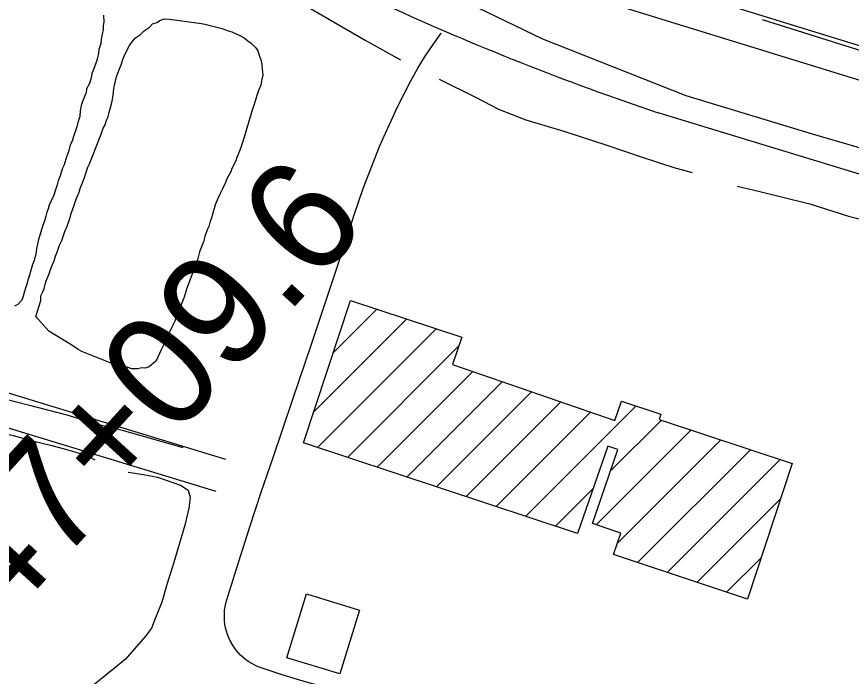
# Model space of a CAD drawing. Extents: x 3651524 to 3689615, y 505651 to 531377.
# Drawn here: x 3662711 to 3663457, y 512881 to 513471 of the extents above; entities that cross this region are included whole.
import ezdxf

# ---------------------------------------------------------------- set-up
doc = ezdxf.new("R2010")
doc.units = 0
for name, color, linetype in [('V-BLDG-OTLN', 7, 'Continuous'), ('V-FLOD-BASE', 7, 'Continuous'), ('V-LEVE-TOET', 7, 'Continuous'), ('V-ROAD-CNTR', 7, 'Continuous'), ('V-SURV-IDEN', 7, 'Continuous'), ('V-SURV-LINE', 7, 'Continuous'), ('V-TOPO-SHOR', 7, 'Continuous')]:
    doc.layers.add(name, color=color, linetype=linetype)

msp = doc.modelspace()

# ---------------------------------------------------------------- linework, layer by layer
at = {"layer": 'V-BLDG-OTLN'}
for p, q in [((3662994.177, 513170.164), (3663033.191, 513209.178)), ((3662976.731, 513117.362), (3663059.764, 513200.396)), ((3662980.234, 513085.51), (3663086.338, 513191.614)), ((3663006.813, 513076.733), (3663106.525, 513176.446)), ((3663033.392, 513067.957), (3663118.877, 513153.442)), ((3663059.971, 513059.181), (3663145.169, 513144.379)), ((3663086.55, 513050.404), (3663171.46, 513135.315)), ((3663113.129, 513041.628), (3663197.752, 513126.251)), ((3663166.287, 513024.075), (3663264.888, 513122.677)), ((3663139.708, 513032.852), (3663224.044, 513117.188)), ((3663241.869, 513064.302), (3663287.617, 513110.05)), ((3663229.322, 513016.4), (3663314.159, 513101.237)), ((3663248.107, 512999.829), (3663340.701, 513092.424)), ((3663266.279, 512982.647), (3663367.244, 513083.611)), ((3663292.812, 512973.824), (3663393.786, 513074.798)), ((3663192.866, 513015.299), (3663226.458, 513048.891)), ((3663319.345, 512965.001), (3663394.141, 513039.798)), ((3663345.877, 512956.178), (3663376.598, 512986.899))]:
    msp.add_line(p, q, dxfattribs=at)
for points in [[(3663212.609, 513008.78), (3662967.586, 513089.686), (3663009.64, 513216.961), (3663109.154, 513184.073), (3663100.751, 513159.691), (3663245.903, 513109.652), (3663251.892, 513127.026), (3663287.08, 513115.25), (3663285.581, 513110.726), (3663404.562, 513071.22), (3663364.37, 512950.029), (3663244.707, 512989.82), (3663251.21, 513008.965), (3663225.814, 513017.591), (3663248.555, 513083.755), (3663239.565, 513086.854)], [(3662970.277, 512954.834), (3663017.637, 512940.217), (3663000.233, 512883.15), (3662952.826, 512897.607)]]:
    msp.add_lwpolyline(points, close=True, dxfattribs=at)
at = {"layer": 'V-FLOD-BASE'}
msp.add_lwpolyline([(3663377.708, 513468.214), (3663456.221, 513443.315), (3663561.029, 513410.629), (3663674.533, 513375.09), (3663801.681, 513336.053), (3663905.503, 513304.52), (3664019.269, 513270.052), (3664125.947, 513237.196), (3664205.178, 513213.832)], dxfattribs=at)
at = {"layer": 'V-LEVE-TOET'}
msp.add_lwpolyline([(3662547.922, 513768.828), (3662629.152, 513730.909), (3662761.316, 513657.605), (3662893.897, 513590.091), (3663056.371, 513511.138), (3663181.348, 513450.714), (3663309.399, 513400.102), (3663422.23, 513365.896), (3663591.243, 513316.812), (3663775.885, 513258.894), (3663976.585, 513195.263), (3664150.943, 513145.759), (3664242.833, 513114.125), (3664315.989, 513088.196)], dxfattribs=at)
at = {"layer": 'V-ROAD-CNTR'}
for points in [[(3662927.003, 512889.644), (3662924.146, 512890.951), (3662921.379, 512892.435), (3662918.711, 512894.096), (3662916.155, 512895.923), (3662913.722, 512897.91), (3662911.42, 512900.048), (3662909.257, 512902.327), (3662907.248, 512904.742), (3662905.395, 512907.279), (3662903.707, 512909.929), (3662902.194, 512912.684), (3662900.858, 512915.527), (3662899.707, 512918.451), (3662898.745, 512921.441), (3662897.977, 512924.489), (3662897.403, 512927.577), (3662897.028, 512930.696), (3662896.854, 512933.834), (3662896.879, 512936.975), (3662897.106, 512940.109), (3662897.532, 512943.222), (3662898.159, 512946.302), (3662898.976, 512949.335), (3662899.99, 512952.309), (3662909.659, 512983.555), (3662919.614, 513014.713), (3662929.854, 513045.777), (3662940.376, 513076.747), (3662957.832, 513127.708), (3662975.068, 513178.744), (3662992.088, 513229.852), (3663008.888, 513281.033), (3663012.822, 513293.448), (3663016.968, 513305.796), (3663021.32, 513318.071), (3663025.88, 513330.269), (3663030.646, 513342.389), (3663035.619, 513354.427), (3663040.794, 513366.377), (3663046.172, 513378.239), (3663051.751, 513390.007), (3663057.526, 513401.679), (3663063.5, 513413.25), (3663069.671, 513424.717), (3663076.47, 513435.248), (3663083.497, 513445.623), (3663090.747, 513455.832)], [(3664834.627, 512910.803), (3664389.456, 513044.493), (3663732.502, 513248.187), (3663284.792, 513384.686)], [(3662375.366, 513234.536), (3662897.968, 513075.249)], [(3662365.02, 513206.326), (3662889.222, 513046.553)], [(3663003.26, 512867.734), (3662992.195, 512870.233), (3662981.181, 512872.945), (3662970.22, 512875.865), (3662959.318, 512878.998), (3662948.478, 512882.339), (3662937.706, 512885.888), (3662927.003, 512889.644)]]:
    msp.add_lwpolyline(points, dxfattribs=at)
msp.add_arc((3664067.862, 515718.706), 2461.879, 245.36095, 251.453264, dxfattribs=at)
at = {"layer": 'V-SURV-LINE'}
for points in [[(3663253.515, 513510.151), (3664371.349, 513165.761)], [(3664362.503, 513137.095), (3663244.669, 513481.485)]]:
    msp.add_lwpolyline(points, dxfattribs=at)
at = {"layer": 'V-TOPO-SHOR'}
for points in [[(3662678.562, 513625.658), (3662745.241, 513592.987), (3662776.633, 513578.165), (3662822.199, 513555.373), (3662871.648, 513532.044), (3662921.94, 513505.949), (3662973.906, 513477.92), (3663022.825, 513449.6), (3663054.223, 513432.018)], [(3662728.324, 513202.728), (3662732.711, 513216.998), (3662732.693, 513221.006), (3662734.456, 513224.578), (3662735.779, 513227.701), (3662736.652, 513231.269), (3662737.528, 513234.39), (3662740.17, 513240.636), (3662741.487, 513244.65), (3662743.248, 513249.113), (3662744.569, 513252.236), (3662745.884, 513256.697), (3662747.645, 513261.157), (3662749.403, 513266.511), (3662751.61, 513270.529), (3662754.244, 513278.557), (3662756.448, 513283.466), (3662758.643, 513290.157), (3662759.958, 513294.616), (3662762.153, 513301.306), (3662764.351, 513307.551), (3662766.993, 513313.797), (3662767.869, 513316.92), (3662769.19, 513320.043), (3662770.952, 513324.504), (3662772.273, 513327.627), (3662773.147, 513330.75), (3662774.904, 513336.102), (3662776.225, 513339.225), (3662786.791, 513365.55), (3662788.546, 513370.904), (3662790.313, 513374.029), (3662791.63, 513378.043), (3662792.951, 513381.166), (3662793.824, 513385.178), (3662794.698, 513388.299), (3662796.449, 513394.988), (3662797.315, 513400.335), (3662798.178, 513406.129), (3662798.608, 513409.695), (3662799.482, 513412.816), (3662800.355, 513416.828), (3662802.554, 513422.628), (3662804.758, 513427.537), (3662806.071, 513432.442), (3662807.832, 513436.902), (3662809.597, 513440.03), (3662811.803, 513444.492), (3662814.459, 513448.068), (3662817.56, 513451.646), (3662821.998, 513454.783), (3662825.101, 513457.915), (3662829.539, 513461.052), (3662832.641, 513464.186), (3662836.643, 513465.54), (3662839.752, 513467.336), (3662843.309, 513468.689), (3662847.764, 513468.263), (3662876.284, 513464.391), (3662879.403, 513463.958), (3662882.971, 513463.084), (3662895.009, 513460.024), (3662899.47, 513458.263), (3662903.486, 513456.946), (3662907.502, 513455.185)], [(3662788.964, 513471.997), (3662788.992, 513465.763), (3662788.56, 513462.642), (3662788.579, 513459.08), (3662787.706, 513455.068), (3662786.838, 513450.61), (3662786.41, 513446.6), (3662784.655, 513441.248), (3662784.223, 513438.127), (3662783.352, 513433.671), (3662782.478, 513430.549)], [(3662907.502, 513455.185), (3662910.625, 513453.864), (3662914.643, 513451.654), (3662917.773, 513448.998), (3662920.902, 513446.786), (3662924.926, 513442.797), (3662926.72, 513440.132), (3662928.076, 513436.132), (3662929.432, 513432.131), (3662930.339, 513428.127), (3662930.806, 513423.674), (3662931.279, 513417.889), (3662930.403, 513414.766), (3662929.536, 513409.418), (3662927.335, 513404.509), (3662926.02, 513400.051), (3662924.701, 513396.037), (3662923.382, 513392.467), (3662922.067, 513388.006), (3662920.75, 513383.992)], [(3662782.478, 513430.549), (3662781.161, 513426.535), (3662779.84, 513423.412), (3662778.521, 513419.843), (3662777.649, 513415.83), (3662776.336, 513410.926)], [(3663088.752, 513414.763), (3663122.022, 513398.23), (3663142.029, 513387.791), (3663166.463, 513378.481), (3663200.327, 513368.384), (3663238.639, 513355.816), (3663270.289, 513345.154), (3663298.604, 513335.862), (3663314.98, 513331.226)], [(3662776.336, 513410.926), (3662773.686, 513406.014), (3662773.256, 513402.895), (3662771.937, 513399.326), (3662770.175, 513394.865), (3662768.856, 513391.295), (3662767.988, 513386.393), (3662767.566, 513381.492), (3662765.809, 513376.14), (3662764.939, 513372.128), (3662761.86, 513363.652), (3662760.986, 513360.086), (3662758.784, 513354.73), (3662757.472, 513349.825), (3662755.712, 513345.365), (3662753.519, 513338.23), (3662752.198, 513335.104), (3662750.003, 513328.416), (3662748.241, 513323.953), (3662747.369, 513320.385), (3662745.612, 513315.034), (3662744.295, 513311.02), (3662742.091, 513306.111), (3662740.328, 513302.095), (3662739.451, 513298.974), (3662738.13, 513295.848), (3662737.258, 513292.283), (3662736.381, 513289.162), (3662733.305, 513280.241), (3662732.431, 513277.117), (3662730.676, 513271.322), (3662729.803, 513267.31), (3662728.933, 513263.297), (3662728.501, 513260.176), (3662726.756, 513252.599), (3662725.437, 513249.029), (3662724.56, 513245.908), (3662723.684, 513242.787), (3662722.807, 513239.666), (3662721.488, 513236.096), (3662720.173, 513231.637), (3662718.859, 513227.177), (3662717.982, 513224.056), (3662717.108, 513220.935), (3662715.787, 513217.365), (3662712.244, 513213.341), (3662709.133, 513211.991)], [(3662920.75, 513383.992), (3662913.738, 513359.912), (3662911.983, 513354.558), (3662910.66, 513351.435), (3662908.02, 513344.742), (3662907.144, 513341.621), (3662903.613, 513334.924), (3662902.736, 513331.803), (3662899.203, 513325.553), (3662897.883, 513322.429), (3662895.236, 513316.627), (3662893.029, 513312.609), (3662891.267, 513308.591), (3662888.623, 513302.345), (3662887.749, 513299.224), (3662886.872, 513296.102), (3662885.558, 513291.644), (3662883.798, 513286.737), (3662882.926, 513283.169), (3662881.603, 513280.046), (3662879.403, 513274.246), (3662878.091, 513269.341), (3662876.329, 513264.879), (3662874.57, 513260.418), (3662872.821, 513253.285), (3662871.066, 513247.931), (3662869.749, 513243.917), (3662867.984, 513240.348), (3662866.225, 513235.885), (3662864.465, 513230.978), (3662863.148, 513226.964), (3662861.832, 513222.95), (3662860.955, 513219.829), (3662859.196, 513215.366), (3662857.435, 513210.906), (3662854.791, 513205.104), (3662853.47, 513201.534), (3662852.593, 513198.413), (3662849.947, 513193.055), (3662847.741, 513188.593), (3662845.974, 513185.912), (3662844.657, 513181.451), (3662842.451, 513176.989), (3662840.246, 513172.97), (3662835.836, 513163.152), (3662829.629, 513157.778), (3662826.071, 513156.427), (3662822.952, 513156.857), (3662819.393, 513155.95), (3662814.05, 513155.925), (3662810.036, 513157.242), (3662796.214, 513160.74), (3662787.291, 513164.26), (3662769.444, 513171.301), (3662766.319, 513173.069), (3662763.19, 513175.281), (3662759.169, 513177.935), (3662739.965, 513189.422), (3662728.324, 513202.728)], [(3663355.23, 513319.218), (3663375.486, 513314.325), (3663420.166, 513303.446), (3663454.867, 513292.246), (3663491.497, 513282.993), (3663526.197, 513272.346), (3663556.188, 513260.844)], [(3662687.5, 513132.191), (3662722.744, 513123.487), (3662756.046, 513114.772), (3662781.306, 513107.129), (3662806.558, 513100.873), (3662859.851, 513085.601)], [(3662685.611, 513101.974), (3662708.09, 513096.261), (3662726.408, 513091.356), (3662742.503, 513087.274), (3662754.715, 513084.005), (3662773.311, 513078.826), (3662781.093, 513074.429)], [(3662810.804, 513063.48), (3662824.673, 513061.328), (3662837.155, 513059.167), (3662857.703, 513051.78), (3662864.654, 513047.379), (3662866.347, 513040.733), (3662865.006, 513031.302), (3662861.473, 513016.04), (3662851.653, 512982.734), (3662845.37, 512963.024), (3662841.007, 512947.203), (3662835.253, 512933.318), (3662831.691, 512924.153), (3662826.459, 512916.921), (3662808.262, 512896.046), (3662797.217, 512887.125), (3662779.819, 512873.184), (3662756.888, 512857.554), (3662745.28, 512846.529)]]:
    msp.add_lwpolyline(points, dxfattribs=at)

# ---------------------------------------------------------------- texts
at = {"layer": 'V-SURV-IDEN'}
msp.add_text('747+09.6', height=100, rotation=47.649491, dxfattribs=at).set_placement((3662648.707, 512870.189))

doc.saveas('drawing.dxf')
